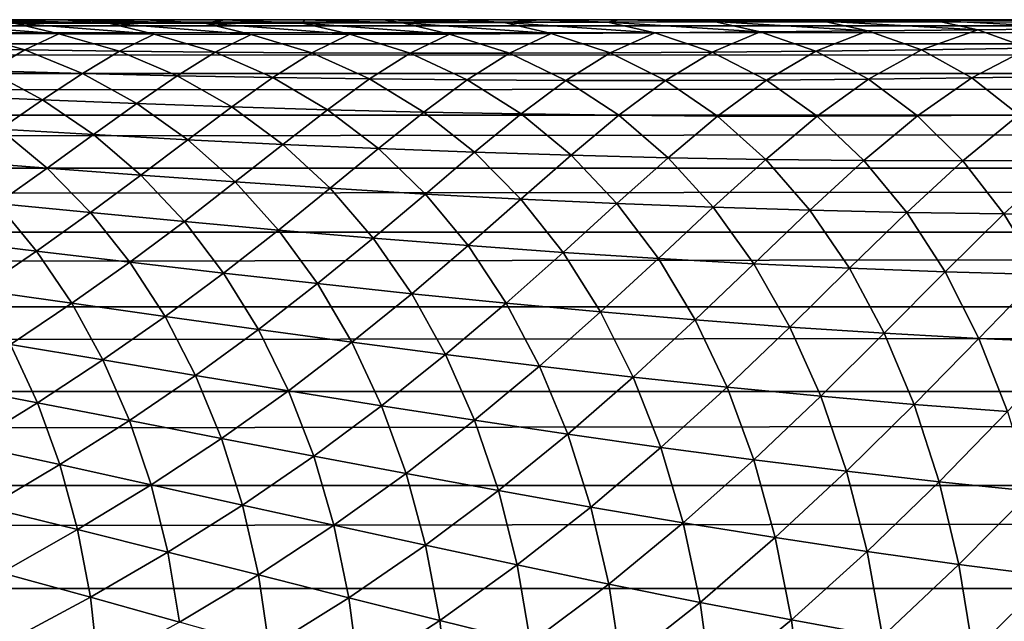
# Model space of a CAD drawing. Header units: metres. Extents: x -105 to 105, y -72 to 59.
# Tile 333 of 414: x 20.21 to 22.84, y 16.65 to 18.25. Entities that reach past the tile are written whole.
import ezdxf

# ---------------------------------------------------------------- set-up
doc = ezdxf.new("R2010")
doc.units = ezdxf.units.M
doc.layers.add('solid_509431_AD150_SW0001', color=7, linetype='CONTINUOUS')

msp = doc.modelspace()

# ---------------------------------------------------------------- linework, layer by layer
at = {"layer": 'solid_509431_AD150_SW0001'}
for points in [[(-75.364235, 18.25, 10.893912), (-90, 18.25, 12.05), (90, 18.25, 12.05)], [(-90, 18.233948, 12.438123), (90, 18.25, 12.05), (-90, 18.25, 12.05)], [(90, 18.233948, 12.438123), (90, 18.25, 12.05), (-90, 18.233948, 12.438123)], [(90, 18.233948, 12.438123), (-90, 18.233948, 12.438123), (-90, 18.185898, 12.823594)], [(90, 18.185898, 12.823594), (90, 18.233948, 12.438123), (-90, 18.185898, 12.823594)], [(-74.635765, 18.25, 10.893912), (-75.364235, 18.25, 10.893912), (90, 18.25, 12.05)], [(-73.908966, 18.25, 10.845259), (-74.635765, 18.25, 10.893912), (90, 18.25, 12.05)], [(-73.186996, 18.25, 10.748163), (-73.908966, 18.25, 10.845259), (90, 18.25, 12.05)], [(-72.473167, 18.25, 10.603071), (-73.186996, 18.25, 10.748163), (90, 18.25, 12.05)], [(-71.770584, 18.25, 10.410614), (-72.473167, 18.25, 10.603071), (90, 18.25, 12.05)], [(-71.082458, 18.25, 10.17167), (-71.770584, 18.25, 10.410614), (90, 18.25, 12.05)], [(-70.411804, 18.25, 9.887288), (-71.082458, 18.25, 10.17167), (90, 18.25, 12.05)], [(-69.761658, 18.25, 9.558754), (-70.411804, 18.25, 9.887288), (90, 18.25, 12.05)], [(-69.134903, 18.25, 9.187528), (-69.761658, 18.25, 9.558754), (90, 18.25, 12.05)], [(-68.53434, 18.25, 8.775261), (-69.134903, 18.25, 9.187528), (90, 18.25, 12.05)], [(-67.962662, 18.25, 8.323815), (-68.53434, 18.25, 8.775261), (90, 18.25, 12.05)], [(-67.422394, 18.25, 7.835172), (-67.962662, 18.25, 8.323815), (90, 18.25, 12.05)], [(-66.916, 18.25, 7.311563), (-67.422394, 18.25, 7.835172), (90, 18.25, 12.05)], [(-66.445679, 18.25, 6.755264), (-66.916, 18.25, 7.311563), (90, 18.25, 12.05)], [(-66.013596, 18.25, 6.168835), (-66.445679, 18.25, 6.755264), (90, 18.25, 12.05)], [(-65.621613, 18.25, 5.554809), (-66.013596, 18.25, 6.168835), (90, 18.25, 12.05)], [(-65.271553, 18.25, 4.916022), (-65.621613, 18.25, 5.554809), (90, 18.25, 12.05)], [(-64.964912, 18.25, 4.255229), (-65.271553, 18.25, 4.916022), (90, 18.25, 12.05)], [(-64.70311, 18.25, 3.575481), (-64.964912, 18.25, 4.255229), (90, 18.25, 12.05)], [(-64.487282, 18.25, 2.879718), (-64.70311, 18.25, 3.575481), (90, 18.25, 12.05)], [(-64.31842, 18.25, 2.171134), (-64.487282, 18.25, 2.879718), (90, 18.25, 12.05)], [(-64.197258, 18.25, 1.45282), (-64.31842, 18.25, 2.171134), (90, 18.25, 12.05)], [(-64.124344, 18.25, 0.728042), (-64.197258, 18.25, 1.45282), (90, 18.25, 12.05)], [(73.908966, 18.25, 10.845259), (-64.124344, 18.25, 0.728042), (90, 18.25, 12.05)], [(73.908966, 18.25, 10.845259), (-64.099998, 18.25), (-64.124344, 18.25, 0.728042)], [(73.186996, 18.25, 10.748163), (-57.793198, 18.25, -12.050066), (-64.099998, 18.25)], [(73.908966, 18.25, 10.845259), (73.186996, 18.25, 10.748163), (-64.099998, 18.25)], [(72.473167, 18.25, 10.603071), (-25.726921, 18.25, -12.050113), (-57.793198, 18.25, -12.050066)], [(73.186996, 18.25, 10.748163), (72.473167, 18.25, 10.603071), (-57.793198, 18.25, -12.050066)], [(72.473167, 18.25, 10.603071), (-25.365049, 18.25, -12.060971), (-25.726921, 18.25, -12.050113)], [(72.473167, 18.25, 10.603071), (-24.991703, 18.25, -12.094445), (-25.365049, 18.25, -12.060971)], [(72.473167, 18.25, 10.603071), (-24.801468, 18.25, -12.12), (-24.991703, 18.25, -12.094445)], [(72.473167, 18.25, 10.603071), (-24.609257, 18.25, -12.151661), (-24.801468, 18.25, -12.12)], [(72.473167, 18.25, 10.603071), (-24.415108, 18.25, -12.18946), (-24.609257, 18.25, -12.151661)], [(72.473167, 18.25, 10.603071), (-24.219128, 18.25, -12.233633), (-24.415108, 18.25, -12.18946)], [(72.473167, 18.25, 10.603071), (-24.100067, 18.25, -12.263351), (-24.219128, 18.25, -12.233633)], [(72.473167, 18.25, 10.603071), (-24.02137, 18.25, -12.284227), (-24.100067, 18.25, -12.263351)], [(72.473167, 18.25, 10.603071), (-23.822035, 18.25, -12.341436), (-24.02137, 18.25, -12.284227)], [(72.473167, 18.25, 10.603071), (-23.621172, 18.25, -12.40536), (-23.822035, 18.25, -12.341436)], [(72.473167, 18.25, 10.603071), (-23.41888, 18.25, -12.476157), (-23.621172, 18.25, -12.40536)], [(72.473167, 18.25, 10.603071), (-23.215279, 18.25, -12.553991), (-23.41888, 18.25, -12.476157)], [(72.473167, 18.25, 10.603071), (-23.01042, 18.25, -12.638964), (-23.215279, 18.25, -12.553991)], [(72.473167, 18.25, 10.603071), (-22.804512, 18.25, -12.731285), (-23.01042, 18.25, -12.638964)], [(72.473167, 18.25, 10.603071), (-22.597603, 18.25, -12.831001), (-22.804512, 18.25, -12.731285)], [(72.473167, 18.25, 10.603071), (-22.389881, 18.25, -12.938389), (-22.597603, 18.25, -12.831001)], [(72.473167, 18.25, 10.603071), (-22.181355, 18.25, -13.053498), (-22.389881, 18.25, -12.938389)], [(72.473167, 18.25, 10.603071), (-21.972017, 18.25, -13.176738), (-22.181355, 18.25, -13.053498)], [(72.473167, 18.25, 10.603071), (-21.761856, 18.25, -13.308221), (-21.972017, 18.25, -13.176738)], [(72.473167, 18.25, 10.603071), (-21.550831, 18.25, -13.448377), (-21.761856, 18.25, -13.308221)], [(72.473167, 18.25, 10.603071), (-21.338903, 18.25, -13.597456), (-21.550831, 18.25, -13.448377)], [(72.473167, 18.25, 10.603071), (-21.126057, 18.25, -13.755789), (-21.338903, 18.25, -13.597456)], [(72.473167, 18.25, 10.603071), (-20.912096, 18.25, -13.923974), (-21.126057, 18.25, -13.755789)], [(72.473167, 18.25, 10.603071), (-20.697023, 18.25, -14.102214), (-20.912096, 18.25, -13.923974)], [(72.473167, 18.25, 10.603071), (-20.480186, 18.25, -14.291783), (-20.697023, 18.25, -14.102214)], [(72.473167, 18.25, 10.603071), (-20.26153, 18.25, -14.492849), (-20.480186, 18.25, -14.291783)], [(-20.26153, 18.25, -14.492849), (72.473167, 18.25, 10.603071), (71.770584, 18.25, 10.410614)], [(71.770584, 18.25, 10.410614), (-20.039642, 18.25, -14.707791), (-20.26153, 18.25, -14.492849)], [(71.770584, 18.25, 10.410614), (-19.814226, 18.25, -14.937092), (-20.039642, 18.25, -14.707791)], [(71.770584, 18.25, 10.410614), (-19.582644, 18.25, -15.184918), (-19.814226, 18.25, -14.937092)], [(71.770584, 18.25, 10.410614), (-19.424721, 18.25, -15.360637), (-19.582644, 18.25, -15.184918)], [(71.770584, 18.25, 10.410614), (-19.262119, 18.25, -15.547915), (-19.424721, 18.25, -15.360637)], [(71.770584, 18.25, 10.410614), (-19.094269, 18.25, -15.747334), (-19.262119, 18.25, -15.547915)], [(71.770584, 18.25, 10.410614), (-18.922535, 18.25, -15.957415), (-19.094269, 18.25, -15.747334)], [(71.770584, 18.25, 10.410614), (-18.747385, 18.25, -16.178308), (-18.922535, 18.25, -15.957415)], [(71.770584, 18.25, 10.410614), (-18.566805, 18.25, -16.412891), (-18.747385, 18.25, -16.178308)], [(71.770584, 18.25, 10.410614), (-18.38862, 18.25, -16.649181), (-18.566805, 18.25, -16.412891)], [(71.770584, 18.25, 10.410614), (-18.218725, 18.25, -16.878807), (-18.38862, 18.25, -16.649181)], [(71.770584, 18.25, 10.410614), (-18.054319, 18.25, -17.105858), (-18.218725, 18.25, -16.878807)], [(71.770584, 18.25, 10.410614), (-17.89673, 18.25, -17.325331), (-18.054319, 18.25, -17.105858)], [(71.770584, 18.25, 10.410614), (-17.74736, 18.25, -17.534727), (-17.89673, 18.25, -17.325331)], [(71.770584, 18.25, 10.410614), (-17.604713, 18.25, -17.73621), (-17.74736, 18.25, -17.534727)], [(71.770584, 18.25, 10.410614), (-17.398317, 18.25, -18.026514), (-17.604713, 18.25, -17.73621)], [(71.770584, 18.25, 10.410614), (-17.331184, 18.25, -18.120758), (-17.398317, 18.25, -18.026514)], [(71.770584, 18.25, 10.410614), (-17.201433, 18.25, -18.302088), (-17.331184, 18.25, -18.120758)], [(71.770584, 18.25, 10.410614), (-17.014133, 18.25, -18.560238), (-17.201433, 18.25, -18.302088)], [(71.770584, 18.25, 10.410614), (-16.836412, 18.25, -18.800995), (-17.014133, 18.25, -18.560238)], [(71.770584, 18.25, 10.410614), (-16.668112, 18.25, -19.023737), (-16.836412, 18.25, -18.800995)], [(71.770584, 18.25, 10.410614), (-16.509266, 18.25, -19.228603), (-16.668112, 18.25, -19.023737)], [(71.770584, 18.25, 10.410614), (-16.138926, 18.25, -19.686356), (-16.509266, 18.25, -19.228603)], [(71.082458, 18.25, 10.17167), (-15.691018, 18.25, -20.206938), (-16.138926, 18.25, -19.686356)], [(71.770584, 18.25, 10.410614), (71.082458, 18.25, 10.17167), (-16.138926, 18.25, -19.686356)], [(71.082458, 18.25, 10.17167), (-15.141661, 18.25, -20.80084), (-15.691018, 18.25, -20.206938)], [(71.082458, 18.25, 10.17167), (-14.457777, 18.25, -21.480473), (-15.141661, 18.25, -20.80084)], [(71.082458, 18.25, 10.17167), (-13.629382, 18.25, -22.226177), (-14.457777, 18.25, -21.480473)], [(71.082458, 18.25, 10.17167), (-13.186466, 18.25, -22.593664), (-13.629382, 18.25, -22.226177)], [(71.082458, 18.25, 10.17167), (-12.732973, 18.25, -22.94945), (-13.186466, 18.25, -22.593664)], [(71.082458, 18.25, 10.17167), (-12.271147, 18.25, -23.291685), (-12.732973, 18.25, -22.94945)], [(71.082458, 18.25, 10.17167), (-11.799799, 18.25, -23.621372), (-12.271147, 18.25, -23.291685)], [(71.082458, 18.25, 10.17167), (-11.319536, 18.25, -23.938078), (-11.799799, 18.25, -23.621372)], [(71.082458, 18.25, 10.17167), (-10.830867, 18.25, -24.241451), (-11.319536, 18.25, -23.938078)], [(70.411804, 18.25, 9.887288), (-10.334073, 18.25, -24.531324), (-10.830867, 18.25, -24.241451)], [(71.082458, 18.25, 10.17167), (70.411804, 18.25, 9.887288), (-10.830867, 18.25, -24.241451)], [(70.411804, 18.25, 9.887288), (-9.829539, 18.25, -24.807482), (-10.334073, 18.25, -24.531324)], [(70.411804, 18.25, 9.887288), (-9.317582, 18.25, -25.06974), (-9.829539, 18.25, -24.807482)], [(70.411804, 18.25, 9.887288), (-8.79867, 18.25, -25.317862), (-9.317582, 18.25, -25.06974)], [(70.411804, 18.25, 9.887288), (-8.273184, 18.25, -25.551668), (-8.79867, 18.25, -25.317862)], [(70.411804, 18.25, 9.887288), (-7.741437, 18.25, -25.771017), (-8.273184, 18.25, -25.551668)], [(70.411804, 18.25, 9.887288), (-7.203896, 18.25, -25.975714), (-7.741437, 18.25, -25.771017)], [(70.411804, 18.25, 9.887288), (-6.660992, 18.25, -26.1656), (-7.203896, 18.25, -25.975714)], [(70.411804, 18.25, 9.887288), (-6.113047, 18.25, -26.340561), (-6.660992, 18.25, -26.1656)], [(22.636518, 18.25, -12.811645), (-5.560507, 18.25, -26.50045), (-6.113047, 18.25, -26.340561)], [(22.840899, 18.25, -12.714418), (22.636518, 18.25, -12.811645), (-6.113047, 18.25, -26.340561)], [(70.411804, 18.25, 9.887288), (22.840899, 18.25, -12.714418), (-6.113047, 18.25, -26.340561)], [(22.636518, 18.25, -12.811645), (-5.003848, 18.25, -26.645134), (-5.560507, 18.25, -26.50045)], [(22.431269, 18.25, -12.916363), (-4.443402, 18.25, -26.774527), (-5.003848, 18.25, -26.645134)], [(22.636518, 18.25, -12.811645), (22.431269, 18.25, -12.916363), (-5.003848, 18.25, -26.645134)], [(22.431269, 18.25, -12.916363), (-3.879594, 18.25, -26.888525), (-4.443402, 18.25, -26.774527)], [(22.225174, 18.25, -13.028613), (-3.312936, 18.25, -26.98703), (-3.879594, 18.25, -26.888525)], [(22.431269, 18.25, -12.916363), (22.225174, 18.25, -13.028613), (-3.879594, 18.25, -26.888525)], [(22.225174, 18.25, -13.028613), (-2.74377, 18.25, -27.069983), (-3.312936, 18.25, -26.98703)], [(22.225174, 18.25, -13.028613), (-2.172501, 18.25, -27.137321), (-2.74377, 18.25, -27.069983)], [(22.018383, 18.25, -13.148703), (-1.599666, 18.25, -27.188984), (-2.172501, 18.25, -27.137321)], [(22.225174, 18.25, -13.028613), (22.018383, 18.25, -13.148703), (-2.172501, 18.25, -27.137321)], [(22.018383, 18.25, -13.148703), (-1.02562, 18.25, -27.224939), (-1.599666, 18.25, -27.188984)], [(21.810871, 18.25, -13.276738), (-0.450748, 18.25, -27.245161), (-1.02562, 18.25, -27.224939)], [(22.018383, 18.25, -13.148703), (21.810871, 18.25, -13.276738), (-1.02562, 18.25, -27.224939)], [(21.810871, 18.25, -13.276738), (0.124399, 18.25, -27.24963), (-0.450748, 18.25, -27.245161)], [(21.602648, 18.25, -13.413086), (0.699453, 18.25, -27.238348), (0.124399, 18.25, -27.24963)], [(21.810871, 18.25, -13.276738), (21.602648, 18.25, -13.413086), (0.124399, 18.25, -27.24963)], [(21.602648, 18.25, -13.413086), (1.274044, 18.25, -27.211317), (0.699453, 18.25, -27.238348)], [(21.393608, 18.25, -13.55803), (1.847624, 18.25, -27.168562), (1.274044, 18.25, -27.211317)], [(21.602648, 18.25, -13.413086), (21.393608, 18.25, -13.55803), (1.274044, 18.25, -27.211317)], [(21.393608, 18.25, -13.55803), (2.419806, 18.25, -27.110117), (1.847624, 18.25, -27.168562)], [(2.419806, 18.25, -27.110117), (21.393608, 18.25, -13.55803), (21.183651, 18.25, -13.711941)], [(21.183651, 18.25, -13.711941), (2.990238, 18.25, -27.036016), (2.419806, 18.25, -27.110117)], [(21.183651, 18.25, -13.711941), (3.558381, 18.25, -26.946325), (2.990238, 18.25, -27.036016)], [(21.183651, 18.25, -13.711941), (4.123832, 18.25, -26.841114), (3.558381, 18.25, -26.946325)], [(20.972588, 18.25, -13.875384), (4.68625, 18.25, -26.720444), (4.123832, 18.25, -26.841114)], [(21.183651, 18.25, -13.711941), (20.972588, 18.25, -13.875384), (4.123832, 18.25, -26.841114)], [(20.972588, 18.25, -13.875384), (5.245123, 18.25, -26.584419), (4.68625, 18.25, -26.720444)], [(20.760357, 18.25, -14.048602), (5.800029, 18.25, -26.433151), (5.245123, 18.25, -26.584419)], [(20.972588, 18.25, -13.875384), (20.760357, 18.25, -14.048602), (5.245123, 18.25, -26.584419)], [(20.760357, 18.25, -14.048602), (6.350635, 18.25, -26.266727), (5.800029, 18.25, -26.433151)], [(20.546566, 18.25, -14.232601), (6.896469, 18.25, -26.085289), (6.350635, 18.25, -26.266727)], [(20.760357, 18.25, -14.048602), (20.546566, 18.25, -14.232601), (6.350635, 18.25, -26.266727)], [(20.546566, 18.25, -14.232601), (7.437086, 18.25, -25.888985), (6.896469, 18.25, -26.085289)], [(20.331217, 18.25, -14.427495), (7.972165, 18.25, -25.677933), (7.437086, 18.25, -25.888985)], [(20.546566, 18.25, -14.232601), (20.331217, 18.25, -14.427495), (7.437086, 18.25, -25.888985)], [(20.331217, 18.25, -14.427495), (8.501273, 18.25, -25.452299), (7.972165, 18.25, -25.677933)], [(20.331217, 18.25, -14.427495), (20.112974, 18.25, -14.635477), (8.501273, 18.25, -25.452299)], [(19.951677, 18.241001, -15.138761), (20.318172, 18.212488, -15.126445), (20.066952, 18.21413, -15.358723)], [(19.951677, 18.241001, -15.138761), (20.199511, 18.240568, -14.899404), (20.318172, 18.212488, -15.126445)], [(20.451317, 18.240421, -14.664312), (20.112974, 18.25, -14.635477), (20.331217, 18.25, -14.427495)], [(20.199511, 18.240568, -14.899404), (20.112974, 18.25, -14.635477), (20.451317, 18.240421, -14.664312)], [(20.199511, 18.240568, -14.899404), (20.572821, 18.211401, -14.899038), (20.318172, 18.212488, -15.126445)], [(20.199511, 18.240568, -14.899404), (20.451317, 18.240421, -14.664312), (20.572821, 18.211401, -14.899038)], [(20.707407, 18.240572, -14.43364), (20.331217, 18.25, -14.427495), (20.546566, 18.25, -14.232601)], [(20.451317, 18.240421, -14.664312), (20.331217, 18.25, -14.427495), (20.707407, 18.240572, -14.43364)], [(20.451317, 18.240421, -14.664312), (20.707407, 18.240572, -14.43364), (20.831137, 18.210905, -14.676629)], [(20.451317, 18.240421, -14.664312), (20.831137, 18.210905, -14.676629), (20.572821, 18.211401, -14.899038)], [(20.707407, 18.240572, -14.43364), (20.546566, 18.25, -14.232601), (20.760357, 18.25, -14.048602)], [(20.707407, 18.240572, -14.43364), (20.760357, 18.25, -14.048602), (20.968105, 18.241013, -14.207563)], [(20.707407, 18.240572, -14.43364), (20.968105, 18.241013, -14.207563), (21.093369, 18.211023, -14.459338)], [(20.707407, 18.240572, -14.43364), (21.093369, 18.211023, -14.459338), (20.831137, 18.210905, -14.676629)], [(20.968105, 18.241013, -14.207563), (20.760357, 18.25, -14.048602), (20.972588, 18.25, -13.875384)], [(20.968105, 18.241013, -14.207563), (20.972588, 18.25, -13.875384), (21.233755, 18.241732, -13.986278)], [(20.968105, 18.241013, -14.207563), (21.233755, 18.241732, -13.986278), (21.359777, 18.211758, -14.247318)], [(20.968105, 18.241013, -14.207563), (21.359777, 18.211758, -14.247318), (21.093369, 18.211023, -14.459338)], [(21.233755, 18.241732, -13.986278), (20.972588, 18.25, -13.875384), (21.183651, 18.25, -13.711941)], [(21.504753, 18.242682, -13.770069), (21.183651, 18.25, -13.711941), (21.393608, 18.25, -13.55803)], [(21.233755, 18.241732, -13.986278), (21.183651, 18.25, -13.711941), (21.504753, 18.242682, -13.770069)], [(21.233755, 18.241732, -13.986278), (21.504753, 18.242682, -13.770069), (21.630669, 18.213091, -14.040778)], [(21.233755, 18.241732, -13.986278), (21.630669, 18.213091, -14.040778), (21.359777, 18.211758, -14.247318)], [(21.504753, 18.242682, -13.770069), (21.393608, 18.25, -13.55803), (21.602648, 18.25, -13.413086)], [(21.504753, 18.242682, -13.770069), (21.602648, 18.25, -13.413086), (21.781557, 18.243814, -13.559286)], [(21.504753, 18.242682, -13.770069), (21.781557, 18.243814, -13.559286), (21.906401, 18.214985, -13.840005)], [(21.504753, 18.242682, -13.770069), (21.906401, 18.214985, -13.840005), (21.630669, 18.213091, -14.040778)], [(21.781557, 18.243814, -13.559286), (21.602648, 18.25, -13.413086), (21.810871, 18.25, -13.276738)], [(21.781557, 18.243814, -13.559286), (21.810871, 18.25, -13.276738), (22.064711, 18.245054, -13.354514)], [(21.781557, 18.243814, -13.559286), (22.064711, 18.245054, -13.354514), (22.187416, 18.217369, -13.645474)], [(21.781557, 18.243814, -13.559286), (22.187416, 18.217369, -13.645474), (21.906401, 18.214985, -13.840005)], [(22.064711, 18.245054, -13.354514), (21.810871, 18.25, -13.276738), (22.018383, 18.25, -13.148703)], [(22.064711, 18.245054, -13.354514), (22.018383, 18.25, -13.148703), (22.225174, 18.25, -13.028613)], [(22.064711, 18.245054, -13.354514), (22.225174, 18.25, -13.028613), (22.354813, 18.246317, -13.156466)], [(22.064711, 18.245054, -13.354514), (22.354813, 18.246317, -13.156466), (22.474218, 18.22015, -13.457797)], [(22.064711, 18.245054, -13.354514), (22.474218, 18.22015, -13.457797), (22.187416, 18.217369, -13.645474)], [(22.354813, 18.246317, -13.156466), (22.225174, 18.25, -13.028613), (22.431269, 18.25, -12.916363)], [(22.354813, 18.246317, -13.156466), (22.431269, 18.25, -12.916363), (22.652441, 18.247511, -12.966066)], [(22.354813, 18.246317, -13.156466), (22.652441, 18.247511, -12.966066), (22.767292, 18.223211, -13.277788)], [(22.354813, 18.246317, -13.156466), (22.767292, 18.223211, -13.277788), (22.474218, 18.22015, -13.457797)], [(22.652441, 18.247511, -12.966066), (22.431269, 18.25, -12.916363), (22.636518, 18.25, -12.811645)], [(22.652441, 18.247511, -12.966066), (22.636518, 18.25, -12.811645), (22.840899, 18.25, -12.714418)], [(22.652441, 18.247511, -12.966066), (22.840899, 18.25, -12.714418), (22.958181, 18.248545, -12.78448)], [(22.652441, 18.247511, -12.966066), (22.958181, 18.248545, -12.78448), (23.06712, 18.226437, -13.106465)], [(22.652441, 18.247511, -12.966066), (23.06712, 18.226437, -13.106465), (22.767292, 18.223211, -13.277788)], [(20.227646, 18.169184, -15.530018), (19.978262, 18.173321, -15.756922), (20.066952, 18.21413, -15.358723)], [(20.227646, 18.169184, -15.530018), (20.066952, 18.21413, -15.358723), (20.318172, 18.212488, -15.126445)], [(20.47978, 18.165751, -15.308434), (20.227646, 18.169184, -15.530018), (20.318172, 18.212488, -15.126445)], [(20.47978, 18.165751, -15.308434), (20.318172, 18.212488, -15.126445), (20.572821, 18.211401, -14.899038)], [(20.734795, 18.163111, -15.092236), (20.47978, 18.165751, -15.308434), (20.572821, 18.211401, -14.899038)], [(20.734795, 18.163111, -15.092236), (20.572821, 18.211401, -14.899038), (20.831137, 18.210905, -14.676629)], [(20.992855, 18.161325, -14.881504), (20.734795, 18.163111, -15.092236), (20.831137, 18.210905, -14.676629)], [(20.992855, 18.161325, -14.881504), (20.831137, 18.210905, -14.676629), (21.093369, 18.211023, -14.459338)], [(21.254135, 18.160442, -14.676311), (20.992855, 18.161325, -14.881504), (21.093369, 18.211023, -14.459338)], [(21.254135, 18.160442, -14.676311), (21.093369, 18.211023, -14.459338), (21.359777, 18.211758, -14.247318)], [(21.51881, 18.16049, -14.476762), (21.254135, 18.160442, -14.676311), (21.359777, 18.211758, -14.247318)], [(21.51881, 18.16049, -14.476762), (21.359777, 18.211758, -14.247318), (21.630669, 18.213091, -14.040778)], [(21.787098, 18.161472, -14.283006), (21.51881, 18.16049, -14.476762), (21.630669, 18.213091, -14.040778)], [(21.787098, 18.161472, -14.283006), (21.630669, 18.213091, -14.040778), (21.906401, 18.214985, -13.840005)], [(22.059256, 18.163368, -14.095264), (21.787098, 18.161472, -14.283006), (21.906401, 18.214985, -13.840005)], [(22.059256, 18.163368, -14.095264), (21.906401, 18.214985, -13.840005), (22.187416, 18.217369, -13.645474)], [(22.335623, 18.166113, -13.913922), (22.059256, 18.163368, -14.095264), (22.187416, 18.217369, -13.645474)], [(22.335623, 18.166113, -13.913922), (22.187416, 18.217369, -13.645474), (22.474218, 18.22015, -13.457797)], [(22.616606, 18.169613, -13.739487), (22.335623, 18.166113, -13.913922), (22.474218, 18.22015, -13.457797)], [(22.616606, 18.169613, -13.739487), (22.474218, 18.22015, -13.457797), (22.767292, 18.223211, -13.277788)], [(22.902575, 18.173742, -13.572651), (22.616606, 18.169613, -13.739487), (22.767292, 18.223211, -13.277788)], [(22.902575, 18.173742, -13.572651), (22.767292, 18.223211, -13.277788), (23.06712, 18.226437, -13.106465)], [(90, 18.185898, 12.823594), (-90, 18.185898, 12.823594), (-90, 18.106182, 13.203782)], [(90, 18.106182, 13.203782), (90, 18.185898, 12.823594), (-90, 18.106182, 13.203782)], [(20.130684, 18.113316, -15.919278), (19.978262, 18.173321, -15.756922), (20.227646, 18.169184, -15.530018)], [(20.381117, 18.106573, -15.702388), (20.130684, 18.113316, -15.919278), (20.227646, 18.169184, -15.530018)], [(20.381117, 18.106573, -15.702388), (20.227646, 18.169184, -15.530018), (20.47978, 18.165751, -15.308434)], [(20.633852, 18.100716, -15.491338), (20.381117, 18.106573, -15.702388), (20.47978, 18.165751, -15.308434)], [(20.633852, 18.100716, -15.491338), (20.47978, 18.165751, -15.308434), (20.734795, 18.163111, -15.092236)], [(20.888958, 18.095861, -15.286154), (20.633852, 18.100716, -15.491338), (20.734795, 18.163111, -15.092236)], [(20.888958, 18.095861, -15.286154), (20.734795, 18.163111, -15.092236), (20.992855, 18.161325, -14.881504)], [(21.146528, 18.0921, -15.086874), (20.888958, 18.095861, -15.286154), (20.992855, 18.161325, -14.881504)], [(21.146528, 18.0921, -15.086874), (20.992855, 18.161325, -14.881504), (21.254135, 18.160442, -14.676311)], [(21.406672, 18.089504, -14.893525), (21.146528, 18.0921, -15.086874), (21.254135, 18.160442, -14.676311)], [(21.406672, 18.089504, -14.893525), (21.254135, 18.160442, -14.676311), (21.51881, 18.16049, -14.476762)], [(21.669485, 18.088133, -14.706164), (21.406672, 18.089504, -14.893525), (21.51881, 18.16049, -14.476762)], [(21.669485, 18.088133, -14.706164), (21.51881, 18.16049, -14.476762), (21.787098, 18.161472, -14.283006)], [(21.935104, 18.088011, -14.524886), (21.669485, 18.088133, -14.706164), (21.787098, 18.161472, -14.283006)], [(21.935104, 18.088011, -14.524886), (21.787098, 18.161472, -14.283006), (22.059256, 18.163368, -14.095264)], [(22.203695, 18.08914, -14.349848), (21.935104, 18.088011, -14.524886), (22.059256, 18.163368, -14.095264)], [(22.203695, 18.08914, -14.349848), (22.059256, 18.163368, -14.095264), (22.335623, 18.166113, -13.913922)], [(22.475506, 18.091467, -14.181352), (22.203695, 18.08914, -14.349848), (22.335623, 18.166113, -13.913922)], [(22.475506, 18.091467, -14.181352), (22.335623, 18.166113, -13.913922), (22.616606, 18.169613, -13.739487)], [(22.750845, 18.0949, -14.019801), (22.475506, 18.091467, -14.181352), (22.616606, 18.169613, -13.739487)], [(22.750845, 18.0949, -14.019801), (22.616606, 18.169613, -13.739487), (22.902575, 18.173742, -13.572651)], [(23.029978, 18.099316, -13.865774), (22.750845, 18.0949, -14.019801), (22.902575, 18.173742, -13.572651)], [(90, 18.106182, 13.203782), (-90, 18.106182, 13.203782), (-90, 17.99534, 13.576088)], [(90, 17.99534, 13.576088), (90, 18.106182, 13.203782), (-90, 17.99534, 13.576088)], [(20.275253, 18.036633, -16.081797), (20.026016, 18.047421, -16.295198), (20.130684, 18.113316, -15.919278)], [(20.275253, 18.036633, -16.081797), (20.130684, 18.113316, -15.919278), (20.381117, 18.106573, -15.702388)], [(20.526386, 18.026701, -15.87473), (20.275253, 18.036633, -16.081797), (20.381117, 18.106573, -15.702388)], [(20.526386, 18.026701, -15.87473), (20.381117, 18.106573, -15.702388), (20.633852, 18.100716, -15.491338)], [(20.779406, 18.017801, -15.673986), (20.526386, 18.026701, -15.87473), (20.633852, 18.100716, -15.491338)], [(20.779406, 18.017801, -15.673986), (20.633852, 18.100716, -15.491338), (20.888958, 18.095861, -15.286154)], [(21.034325, 18.010084, -15.479553), (20.779406, 18.017801, -15.673986), (20.888958, 18.095861, -15.286154)], [(21.034325, 18.010084, -15.479553), (20.888958, 18.095861, -15.286154), (21.146528, 18.0921, -15.086874)], [(21.291176, 18.003672, -15.291428), (21.034325, 18.010084, -15.479553), (21.146528, 18.0921, -15.086874)], [(21.291176, 18.003672, -15.291428), (21.146528, 18.0921, -15.086874), (21.406672, 18.089504, -14.893525)], [(21.550005, 17.998665, -15.109592), (21.291176, 18.003672, -15.291428), (21.406672, 18.089504, -14.893525)], [(21.550005, 17.998665, -15.109592), (21.406672, 18.089504, -14.893525), (21.669485, 18.088133, -14.706164)], [(21.810841, 17.995148, -14.93406), (21.550005, 17.998665, -15.109592), (21.669485, 18.088133, -14.706164)], [(21.810841, 17.995148, -14.93406), (21.669485, 18.088133, -14.706164), (21.935104, 18.088011, -14.524886)], [(22.073744, 17.993176, -14.764874), (21.810841, 17.995148, -14.93406), (21.935104, 18.088011, -14.524886)], [(22.073744, 17.993176, -14.764874), (21.935104, 18.088011, -14.524886), (22.203695, 18.08914, -14.349848)], [(22.338799, 17.992775, -14.602131), (22.073744, 17.993176, -14.764874), (22.203695, 18.08914, -14.349848)], [(22.338799, 17.992775, -14.602131), (22.203695, 18.08914, -14.349848), (22.475506, 18.091467, -14.181352)], [(22.606171, 17.993906, -14.446052), (22.338799, 17.992775, -14.602131), (22.475506, 18.091467, -14.181352)], [(22.606171, 17.993906, -14.446052), (22.475506, 18.091467, -14.181352), (22.750845, 18.0949, -14.019801)], [(22.876078, 17.996492, -14.296948), (22.606171, 17.993906, -14.446052), (22.750845, 18.0949, -14.019801)], [(22.876078, 17.996492, -14.296948), (22.750845, 18.0949, -14.019801), (23.029978, 18.099316, -13.865774)], [(20.161135, 17.958391, -16.447744), (20.026016, 18.047421, -16.295198), (20.275253, 18.036633, -16.081797)], [(20.411045, 17.943766, -16.243441), (20.161135, 17.958391, -16.447744), (20.275253, 18.036633, -16.081797)], [(20.411045, 17.943766, -16.243441), (20.275253, 18.036633, -16.081797), (20.526386, 18.026701, -15.87473)], [(20.662523, 17.930075, -16.045946), (20.411045, 17.943766, -16.243441), (20.526386, 18.026701, -15.87473)], [(20.662523, 17.930075, -16.045946), (20.526386, 18.026701, -15.87473), (20.779406, 18.017801, -15.673986)], [(20.91551, 17.917534, -15.855215), (20.662523, 17.930075, -16.045946), (20.779406, 18.017801, -15.673986)], [(20.91551, 17.917534, -15.855215), (20.779406, 18.017801, -15.673986), (21.034325, 18.010084, -15.479553)], [(21.169966, 17.906328, -15.6712), (20.91551, 17.917534, -15.855215), (21.034325, 18.010084, -15.479553)], [(21.169966, 17.906328, -15.6712), (21.034325, 18.010084, -15.479553), (21.291176, 18.003672, -15.291428)], [(21.425873, 17.896605, -15.493858), (21.169966, 17.906328, -15.6712), (21.291176, 18.003672, -15.291428)], [(21.425873, 17.896605, -15.493858), (21.291176, 18.003672, -15.291428), (21.550005, 17.998665, -15.109592)], [(21.683218, 17.8885, -15.323133), (21.425873, 17.896605, -15.493858), (21.550005, 17.998665, -15.109592)], [(21.683218, 17.8885, -15.323133), (21.550005, 17.998665, -15.109592), (21.810841, 17.995148, -14.93406)], [(90, 17.99534, 13.576088), (-90, 17.99534, 13.576088), (-90, 17.854136, 13.937968)], [(90, 17.854136, 13.937968), (90, 17.99534, 13.576088), (-90, 17.854136, 13.937968)], [(21.941973, 17.88213, -15.158994), (21.683218, 17.8885, -15.323133), (21.810841, 17.995148, -14.93406)], [(21.941973, 17.88213, -15.158994), (21.810841, 17.995148, -14.93406), (22.073744, 17.993176, -14.764874)], [(22.202131, 17.877575, -15.001436), (21.941973, 17.88213, -15.158994), (22.073744, 17.993176, -14.764874)], [(22.202131, 17.877575, -15.001436), (22.073744, 17.993176, -14.764874), (22.338799, 17.992775, -14.602131)], [(22.463705, 17.874887, -14.8505), (22.202131, 17.877575, -15.001436), (22.338799, 17.992775, -14.602131)], [(22.463705, 17.874887, -14.8505), (22.338799, 17.992775, -14.602131), (22.606171, 17.993906, -14.446052)], [(22.726782, 17.874056, -14.706333), (22.463705, 17.874887, -14.8505), (22.606171, 17.993906, -14.446052)], [(22.726782, 17.874056, -14.706333), (22.606171, 17.993906, -14.446052), (22.876078, 17.996492, -14.296948)], [(22.991503, 17.875015, -14.569158), (22.726782, 17.874056, -14.706333), (22.876078, 17.996492, -14.296948)], [(20.286999, 17.854279, -16.59865), (20.03817, 17.873985, -16.801401), (20.161135, 17.958391, -16.447744)], [(20.286999, 17.854279, -16.59865), (20.161135, 17.958391, -16.447744), (20.411045, 17.943766, -16.243441)], [(20.537195, 17.835304, -16.403173), (20.286999, 17.854279, -16.59865), (20.411045, 17.943766, -16.243441)], [(20.537195, 17.835304, -16.403173), (20.411045, 17.943766, -16.243441), (20.662523, 17.930075, -16.045946)], [(20.788662, 17.817314, -16.214939), (20.537195, 17.835304, -16.403173), (20.662523, 17.930075, -16.045946)], [(20.788662, 17.817314, -16.214939), (20.662523, 17.930075, -16.045946), (20.91551, 17.917534, -15.855215)], [(21.041298, 17.800558, -16.033865), (20.788662, 17.817314, -16.214939), (20.91551, 17.917534, -15.855215)], [(21.041298, 17.800558, -16.033865), (20.91551, 17.917534, -15.855215), (21.169966, 17.906328, -15.6712)], [(21.295017, 17.785254, -15.859869), (21.041298, 17.800558, -16.033865), (21.169966, 17.906328, -15.6712)], [(21.295017, 17.785254, -15.859869), (21.169966, 17.906328, -15.6712), (21.425873, 17.896605, -15.493858)], [(21.549759, 17.771584, -15.692872), (21.295017, 17.785254, -15.859869), (21.425873, 17.896605, -15.493858)], [(21.549759, 17.771584, -15.692872), (21.425873, 17.896605, -15.493858), (21.683218, 17.8885, -15.323133)], [(20.153847, 17.76026, -16.941612), (20.03817, 17.873985, -16.801401), (20.286999, 17.854279, -16.59865)], [(21.805462, 17.759718, -15.532783), (21.549759, 17.771584, -15.692872), (21.683218, 17.8885, -15.323133)], [(21.805462, 17.759718, -15.532783), (21.683218, 17.8885, -15.323133), (21.941973, 17.88213, -15.158994)], [(22.062046, 17.749798, -15.379529), (21.805462, 17.759718, -15.532783), (21.941973, 17.88213, -15.158994)], [(22.062046, 17.749798, -15.379529), (21.941973, 17.88213, -15.158994), (22.202131, 17.877575, -15.001436)], [(22.319445, 17.741943, -15.233062), (22.062046, 17.749798, -15.379529), (22.202131, 17.877575, -15.001436)], [(22.319445, 17.741943, -15.233062), (22.202131, 17.877575, -15.001436), (22.463705, 17.874887, -14.8505)], [(22.577612, 17.736233, -15.093369), (22.319445, 17.741943, -15.233062), (22.463705, 17.874887, -14.8505)], [(22.577612, 17.736233, -15.093369), (22.463705, 17.874887, -14.8505), (22.726782, 17.874056, -14.706333)], [(22.836569, 17.732681, -14.960532), (22.577612, 17.736233, -15.093369), (22.726782, 17.874056, -14.706333)], [(22.836569, 17.732681, -14.960532), (22.726782, 17.874056, -14.706333), (22.991503, 17.875015, -14.569158)], [(23.096384, 17.731245, -14.834691), (22.836569, 17.732681, -14.960532), (22.991503, 17.875015, -14.569158)], [(90, 17.854136, 13.937968), (-90, 17.854136, 13.937968), (-90, 17.683527, 14.286953)], [(90, 17.683527, 14.286953), (90, 17.854136, 13.937968), (-90, 17.683527, 14.286953)], [(20.402802, 17.735746, -16.74695), (20.153847, 17.76026, -16.941612), (20.286999, 17.854279, -16.59865)], [(20.402802, 17.735746, -16.74695), (20.286999, 17.854279, -16.59865), (20.537195, 17.835304, -16.403173)], [(20.652895, 17.711943, -16.55998), (20.402802, 17.735746, -16.74695), (20.537195, 17.835304, -16.403173)], [(20.652895, 17.711943, -16.55998), (20.537195, 17.835304, -16.403173), (20.788662, 17.817314, -16.214939)], [(20.903994, 17.689138, -16.38063), (20.652895, 17.711943, -16.55998), (20.788662, 17.817314, -16.214939)], [(20.903994, 17.689138, -16.38063), (20.788662, 17.817314, -16.214939), (21.041298, 17.800558, -16.033865)], [(21.155962, 17.667618, -16.208794), (20.903994, 17.689138, -16.38063), (21.041298, 17.800558, -16.033865)], [(21.155962, 17.667618, -16.208794), (21.041298, 17.800558, -16.033865), (21.295017, 17.785254, -15.859869)], [(21.408678, 17.647636, -16.044355), (21.155962, 17.667618, -16.208794), (21.295017, 17.785254, -15.859869)], [(21.408678, 17.647636, -16.044355), (21.295017, 17.785254, -15.859869), (21.549759, 17.771584, -15.692872)], [(21.662043, 17.629408, -15.887199), (21.408678, 17.647636, -16.044355), (21.549759, 17.771584, -15.692872)], [(21.662043, 17.629408, -15.887199), (21.549759, 17.771584, -15.692872), (21.805462, 17.759718, -15.532783)], [(20.259142, 17.633286, -17.078594), (20.01158, 17.6633, -17.27364), (20.153847, 17.76026, -16.941612)], [(20.259142, 17.633286, -17.078594), (20.153847, 17.76026, -16.941612), (20.402802, 17.735746, -16.74695)], [(20.507805, 17.603552, -16.891699), (20.259142, 17.633286, -17.078594), (20.402802, 17.735746, -16.74695)], [(20.507805, 17.603552, -16.891699), (20.402802, 17.735746, -16.74695), (20.652895, 17.711943, -16.55998)], [(21.915955, 17.613136, -15.737202), (21.662043, 17.629408, -15.887199), (21.805462, 17.759718, -15.532783)], [(21.915955, 17.613136, -15.737202), (21.805462, 17.759718, -15.532783), (22.062046, 17.749798, -15.379529)], [(22.17029, 17.599001, -15.594255), (21.915955, 17.613136, -15.737202), (22.062046, 17.749798, -15.379529)], [(22.17029, 17.599001, -15.594255), (22.062046, 17.749798, -15.379529), (22.319445, 17.741943, -15.233062)], [(22.424936, 17.587149, -15.458271), (22.17029, 17.599001, -15.594255), (22.319445, 17.741943, -15.233062)], [(22.424936, 17.587149, -15.458271), (22.319445, 17.741943, -15.233062), (22.577612, 17.736233, -15.093369)], [(22.679794, 17.577698, -15.329188), (22.424936, 17.587149, -15.458271), (22.577612, 17.736233, -15.093369)], [(22.679794, 17.577698, -15.329188), (22.577612, 17.736233, -15.093369), (22.836569, 17.732681, -14.960532)], [(20.757406, 17.574469, -16.712856), (20.507805, 17.603552, -16.891699), (20.652895, 17.711943, -16.55998)], [(20.757406, 17.574469, -16.712856), (20.652895, 17.711943, -16.55998), (20.903994, 17.689138, -16.38063)], [(22.934832, 17.570686, -15.207026), (22.679794, 17.577698, -15.329188), (22.836569, 17.732681, -14.960532)], [(22.934832, 17.570686, -15.207026), (22.836569, 17.732681, -14.960532), (23.096384, 17.731245, -14.834691)], [(90, 17.683527, 14.286953), (-90, 17.683527, 14.286953), (-90, 17.484682, 14.620656)], [(90, 17.484682, 14.620656), (90, 17.683527, 14.286953), (-90, 17.484682, 14.620656)], [(21.007784, 17.546366, -16.541964), (20.757406, 17.574469, -16.712856), (20.903994, 17.689138, -16.38063)], [(21.007784, 17.546366, -16.541964), (20.903994, 17.689138, -16.38063), (21.155962, 17.667618, -16.208794)], [(20.106379, 17.529362, -17.399466), (20.01158, 17.6633, -17.27364), (20.259142, 17.633286, -17.078594)], [(21.258772, 17.519564, -16.378887), (21.007784, 17.546366, -16.541964), (21.155962, 17.667618, -16.208794)], [(21.258772, 17.519564, -16.378887), (21.155962, 17.667618, -16.208794), (21.408678, 17.647636, -16.044355)], [(20.353382, 17.493876, -17.211475), (20.106379, 17.529362, -17.399466), (20.259142, 17.633286, -17.078594)], [(20.353382, 17.493876, -17.211475), (20.259142, 17.633286, -17.078594), (20.507805, 17.603552, -16.891699)], [(21.510223, 17.494352, -16.22348), (21.258772, 17.519564, -16.378887), (21.408678, 17.647636, -16.044355)], [(21.510223, 17.494352, -16.22348), (21.408678, 17.647636, -16.044355), (21.662043, 17.629408, -15.887199)], [(21.762007, 17.470985, -16.075598), (21.510223, 17.494352, -16.22348), (21.662043, 17.629408, -15.887199)], [(21.762007, 17.470985, -16.075598), (21.662043, 17.629408, -15.887199), (21.915955, 17.613136, -15.737202)], [(22.013988, 17.449696, -15.935085), (21.762007, 17.470985, -16.075598), (21.915955, 17.613136, -15.737202)], [(22.013988, 17.449696, -15.935085), (21.915955, 17.613136, -15.737202), (22.17029, 17.599001, -15.594255)], [(20.601337, 17.458538, -17.031971), (20.353382, 17.493876, -17.211475), (20.507805, 17.603552, -16.891699)], [(20.601337, 17.458538, -17.031971), (20.507805, 17.603552, -16.891699), (20.757406, 17.574469, -16.712856)], [(22.266014, 17.4307, -15.801803), (22.013988, 17.449696, -15.935085), (22.17029, 17.599001, -15.594255)], [(22.266014, 17.4307, -15.801803), (22.17029, 17.599001, -15.594255), (22.424936, 17.587149, -15.458271)], [(22.517931, 17.414181, -15.675625), (22.266014, 17.4307, -15.801803), (22.424936, 17.587149, -15.458271)], [(22.517931, 17.414181, -15.675625), (22.424936, 17.587149, -15.458271), (22.679794, 17.577698, -15.329188)], [(22.769602, 17.400291, -15.55645), (22.517931, 17.414181, -15.675625), (22.679794, 17.577698, -15.329188)], [(22.769602, 17.400291, -15.55645), (22.679794, 17.577698, -15.329188), (22.934832, 17.570686, -15.207026)], [(20.850061, 17.423759, -16.860825), (20.601337, 17.458538, -17.031971), (20.757406, 17.574469, -16.712856)], [(20.850061, 17.423759, -16.860825), (20.757406, 17.574469, -16.712856), (21.007784, 17.546366, -16.541964)], [(23.020941, 17.389105, -15.444241), (22.769602, 17.400291, -15.55645), (22.934832, 17.570686, -15.207026)], [(20.189957, 17.38419, -17.520704), (20.106379, 17.529362, -17.399466), (20.353382, 17.493876, -17.211475)], [(21.099367, 17.389908, -16.697908), (20.850061, 17.423759, -16.860825), (21.007784, 17.546366, -16.541964)], [(21.099367, 17.389908, -16.697908), (21.007784, 17.546366, -16.541964), (21.258772, 17.519564, -16.378887)], [(21.349072, 17.357342, -16.543056), (21.099367, 17.389908, -16.697908), (21.258772, 17.519564, -16.378887)], [(21.349072, 17.357342, -16.543056), (21.258772, 17.519564, -16.378887), (21.510223, 17.494352, -16.22348)], [(90, 17.484682, 14.620656), (-90, 17.484682, 14.620656), (-90, 17.258961, 14.9368)], [(90, 17.258961, 14.9368), (90, 17.484682, 14.620656), (-90, 17.258961, 14.9368)], [(20.435966, 17.34292, -17.339407), (20.189957, 17.38419, -17.520704), (20.353382, 17.493876, -17.211475)], [(20.435966, 17.34292, -17.339407), (20.353382, 17.493876, -17.211475), (20.601337, 17.458538, -17.031971)], [(21.599005, 17.326385, -16.396099), (21.349072, 17.357342, -16.543056), (21.510223, 17.494352, -16.22348)], [(21.599005, 17.326385, -16.396099), (21.510223, 17.494352, -16.22348), (21.762007, 17.470985, -16.075598)], [(20.682804, 17.301634, -17.16687), (20.435966, 17.34292, -17.339407), (20.601337, 17.458538, -17.031971)], [(20.682804, 17.301634, -17.16687), (20.601337, 17.458538, -17.031971), (20.850061, 17.423759, -16.860825)], [(21.849014, 17.297327, -16.256865), (21.599005, 17.326385, -16.396099), (21.762007, 17.470985, -16.075598)], [(21.849014, 17.297327, -16.256865), (21.762007, 17.470985, -16.075598), (22.013988, 17.449696, -15.935085)], [(22.098942, 17.270439, -16.125168), (21.849014, 17.297327, -16.256865), (22.013988, 17.449696, -15.935085)], [(22.098942, 17.270439, -16.125168), (22.013988, 17.449696, -15.935085), (22.266014, 17.4307, -15.801803)], [(20.930267, 17.26078, -17.002941), (20.682804, 17.301634, -17.16687), (20.850061, 17.423759, -16.860825)], [(20.930267, 17.26078, -17.002941), (20.850061, 17.423759, -16.860825), (21.099367, 17.389908, -16.697908)], [(22.348608, 17.24597, -16.000845), (22.098942, 17.270439, -16.125168), (22.266014, 17.4307, -15.801803)], [(22.348608, 17.24597, -16.000845), (22.266014, 17.4307, -15.801803), (22.517931, 17.414181, -15.675625)], [(22.597837, 17.224144, -15.883735), (22.348608, 17.24597, -16.000845), (22.517931, 17.414181, -15.675625)], [(22.597837, 17.224144, -15.883735), (22.517931, 17.414181, -15.675625), (22.769602, 17.400291, -15.55645)], [(22.846457, 17.205149, -15.773703), (22.597837, 17.224144, -15.883735), (22.769602, 17.400291, -15.55645)], [(22.846457, 17.205149, -15.773703), (22.769602, 17.400291, -15.55645), (23.020941, 17.389105, -15.444241)], [(20.26178, 17.228714, -17.63658), (20.018139, 17.275328, -17.8207), (20.189957, 17.38419, -17.520704)], [(20.26178, 17.228714, -17.63658), (20.189957, 17.38419, -17.520704), (20.435966, 17.34292, -17.339407)], [(21.17816, 17.220766, -16.847464), (20.930267, 17.26078, -17.002941), (21.099367, 17.389908, -16.697908)], [(21.17816, 17.220766, -16.847464), (21.099367, 17.389908, -16.697908), (21.349072, 17.357342, -16.543056)], [(20.506367, 17.181385, -17.461569), (20.26178, 17.228714, -17.63658), (20.435966, 17.34292, -17.339407)], [(20.506367, 17.181385, -17.461569), (20.435966, 17.34292, -17.339407), (20.682804, 17.301634, -17.16687)], [(21.426283, 17.181986, -16.700253), (21.17816, 17.220766, -16.847464), (21.349072, 17.357342, -16.543056)], [(21.426283, 17.181986, -16.700253), (21.349072, 17.357342, -16.543056), (21.599005, 17.326385, -16.396099)], [(21.674454, 17.144804, -16.56111), (21.426283, 17.181986, -16.700253), (21.599005, 17.326385, -16.396099)], [(21.674454, 17.144804, -16.56111), (21.599005, 17.326385, -16.396099), (21.849014, 17.297327, -16.256865)], [(20.75168, 17.133839, -17.295536), (20.506367, 17.181385, -17.461569), (20.682804, 17.301634, -17.16687)], [(20.75168, 17.133839, -17.295536), (20.682804, 17.301634, -17.16687), (20.930267, 17.26078, -17.002941)], [(21.922506, 17.109543, -16.42984), (21.674454, 17.144804, -16.56111), (21.849014, 17.297327, -16.256865)], [(21.922506, 17.109543, -16.42984), (21.849014, 17.297327, -16.256865), (22.098942, 17.270439, -16.125168)], [(20.079519, 17.116568, -17.92481), (20.018139, 17.275328, -17.8207), (20.26178, 17.228714, -17.63658)], [(22.170267, 17.076511, -16.306236), (21.922506, 17.109543, -16.42984), (22.098942, 17.270439, -16.125168)], [(22.170267, 17.076511, -16.306236), (22.098942, 17.270439, -16.125168), (22.348608, 17.24597, -16.000845)], [(90, 17.258961, 14.9368), (-90, 17.258961, 14.9368), (-90, 17.007902, 15.233223)], [(90, 17.007902, 15.233223), (90, 17.258961, 14.9368), (-90, 17.007902, 15.233223)], [(20.997513, 17.086569, -17.138298), (20.75168, 17.133839, -17.295536), (20.930267, 17.26078, -17.002941)], [(20.997513, 17.086569, -17.138298), (20.930267, 17.26078, -17.002941), (21.17816, 17.220766, -16.847464)], [(22.417543, 17.045994, -16.190109), (22.170267, 17.076511, -16.306236), (22.348608, 17.24597, -16.000845)], [(22.417543, 17.045994, -16.190109), (22.348608, 17.24597, -16.000845), (22.597837, 17.224144, -15.883735)], [(20.321388, 17.063927, -17.746355), (20.079519, 17.116568, -17.92481), (20.26178, 17.228714, -17.63658)], [(20.321388, 17.063927, -17.746355), (20.26178, 17.228714, -17.63658), (20.506367, 17.181385, -17.461569)], [(21.243658, 17.04002, -16.989679), (20.997513, 17.086569, -17.138298), (21.17816, 17.220766, -16.847464)], [(21.243658, 17.04002, -16.989679), (21.17816, 17.220766, -16.847464), (21.426283, 17.181986, -16.700253)], [(22.664143, 17.018251, -16.081272), (22.417543, 17.045994, -16.190109), (22.597837, 17.224144, -15.883735)], [(22.664143, 17.018251, -16.081272), (22.597837, 17.224144, -15.883735), (22.846457, 17.205149, -15.773703)], [(22.909868, 16.993515, -15.979557), (22.664143, 17.018251, -16.081272), (22.846457, 17.205149, -15.773703)], [(20.564133, 17.0103, -17.577185), (20.321388, 17.063927, -17.746355), (20.506367, 17.181385, -17.461569)], [(20.564133, 17.0103, -17.577185), (20.506367, 17.181385, -17.461569), (20.75168, 17.133839, -17.295536)], [(21.489912, 16.994621, -16.849472), (21.243658, 17.04002, -16.989679), (21.426283, 17.181986, -16.700253)], [(21.489912, 16.994621, -16.849472), (21.426283, 17.181986, -16.700253), (21.674454, 17.144804, -16.56111)], [(20.807529, 16.956228, -17.417143), (20.564133, 17.0103, -17.577185), (20.75168, 17.133839, -17.295536)], [(20.807529, 16.956228, -17.417143), (20.75168, 17.133839, -17.295536), (20.997513, 17.086569, -17.138298)], [(21.736088, 16.950771, -16.717459), (21.489912, 16.994621, -16.849472), (21.674454, 17.144804, -16.56111)], [(21.736088, 16.950771, -16.717459), (21.674454, 17.144804, -16.56111), (21.922506, 17.109543, -16.42984)], [(20.128731, 16.949715, -18.022537), (20.079519, 17.116568, -17.92481), (20.321388, 17.063927, -17.746355)], [(21.982014, 16.908833, -16.593422), (21.736088, 16.950771, -16.717459), (21.922506, 17.109543, -16.42984)], [(21.982014, 16.908833, -16.593422), (21.922506, 17.109543, -16.42984), (22.170267, 17.076511, -16.306236)], [(21.051369, 16.902241, -17.266029), (20.807529, 16.956228, -17.417143), (20.997513, 17.086569, -17.138298)], [(21.051369, 16.902241, -17.266029), (20.997513, 17.086569, -17.138298), (21.243658, 17.04002, -16.989679)], [(20.368401, 16.890881, -17.849325), (20.128731, 16.949715, -18.022537), (20.321388, 17.063927, -17.746355)], [(20.368401, 16.890881, -17.849325), (20.321388, 17.063927, -17.746355), (20.564133, 17.0103, -17.577185)], [(22.22751, 16.86915, -16.477135), (21.982014, 16.908833, -16.593422), (22.170267, 17.076511, -16.306236)], [(22.22751, 16.86915, -16.477135), (22.170267, 17.076511, -16.306236), (22.417543, 17.045994, -16.190109)], [(21.295444, 16.848824, -17.123646), (21.051369, 16.902241, -17.266029), (21.243658, 17.04002, -16.989679)], [(21.295444, 16.848824, -17.123646), (21.243658, 17.04002, -16.989679), (21.489912, 16.994621, -16.849472)], [(22.472382, 16.832045, -16.368387), (22.22751, 16.86915, -16.477135), (22.417543, 17.045994, -16.190109)], [(22.472382, 16.832045, -16.368387), (22.417543, 17.045994, -16.190109), (22.664143, 17.018251, -16.081272)], [(90, 17.007902, 15.233223), (-90, 17.007902, 15.233223), (-90, 16.733223, 15.507902)], [(90, 16.733223, 15.507902), (90, 17.007902, 15.233223), (-90, 16.733223, 15.507902)], [(20.608894, 16.830759, -17.685513), (20.368401, 16.890881, -17.849325), (20.564133, 17.0103, -17.577185)], [(20.608894, 16.830759, -17.685513), (20.564133, 17.0103, -17.577185), (20.807529, 16.956228, -17.417143)], [(22.716423, 16.797819, -16.266973), (22.472382, 16.832045, -16.368387), (22.664143, 17.018251, -16.081272)], [(22.716423, 16.797819, -16.266973), (22.664143, 17.018251, -16.081272), (22.909868, 16.993515, -15.979557)], [(21.539557, 16.796438, -16.989761), (21.295444, 16.848824, -17.123646), (21.489912, 16.994621, -16.849472)], [(21.539557, 16.796438, -16.989761), (21.489912, 16.994621, -16.849472), (21.736088, 16.950771, -16.717459)], [(22.959435, 16.766745, -16.172701), (22.716423, 16.797819, -16.266973), (22.909868, 16.993515, -15.979557)], [(20.165459, 16.775837, -18.113253), (20.128731, 16.949715, -18.022537), (20.368401, 16.890881, -17.849325)], [(20.849995, 16.769934, -17.530918), (20.608894, 16.830759, -17.685513), (20.807529, 16.956228, -17.417143)], [(20.849995, 16.769934, -17.530918), (20.807529, 16.956228, -17.417143), (21.051369, 16.902241, -17.266029)], [(21.783516, 16.745525, -16.864145), (21.539557, 16.796438, -16.989761), (21.736088, 16.950771, -16.717459)], [(21.783516, 16.745525, -16.864145), (21.736088, 16.950771, -16.717459), (21.982014, 16.908833, -16.593422)], [(21.091492, 16.708973, -17.385323), (20.849995, 16.769934, -17.530918), (21.051369, 16.902241, -17.266029)], [(21.091492, 16.708973, -17.385323), (21.051369, 16.902241, -17.266029), (21.295444, 16.848824, -17.123646)], [(22.027159, 16.696478, -16.746563), (21.783516, 16.745525, -16.864145), (21.982014, 16.908833, -16.593422)], [(22.027159, 16.696478, -16.746563), (21.982014, 16.908833, -16.593422), (22.22751, 16.86915, -16.477135)], [(20.402517, 16.710678, -17.944836), (20.165459, 16.775837, -18.113253), (20.368401, 16.890881, -17.849325)], [(20.402517, 16.710678, -17.944836), (20.368401, 16.890881, -17.849325), (20.608894, 16.830759, -17.685513)], [(21.333187, 16.648397, -17.248505), (21.091492, 16.708973, -17.385323), (21.295444, 16.848824, -17.123646)], [(21.333187, 16.648397, -17.248505), (21.295444, 16.848824, -17.123646), (21.539557, 16.796438, -16.989761)], [(22.270308, 16.649681, -16.63677), (22.027159, 16.696478, -16.746563), (22.22751, 16.86915, -16.477135)], [(22.270308, 16.649681, -16.63677), (22.22751, 16.86915, -16.477135), (22.472382, 16.832045, -16.368387)], [(20.640369, 16.643908, -17.785862), (20.402517, 16.710678, -17.944836), (20.608894, 16.830759, -17.685513)], [(20.640369, 16.643908, -17.785862), (20.608894, 16.830759, -17.685513), (20.849995, 16.769934, -17.530918)], [(22.51277, 16.605494, -16.534542), (22.270308, 16.649681, -16.63677), (22.472382, 16.832045, -16.368387)], [(22.51277, 16.605494, -16.534542), (22.472382, 16.832045, -16.368387), (22.716423, 16.797819, -16.266973)], [(21.574894, 16.588709, -17.120226), (21.333187, 16.648397, -17.248505), (21.539557, 16.796438, -16.989761)], [(21.574894, 16.588709, -17.120226), (21.539557, 16.796438, -16.989761), (21.783516, 16.745525, -16.864145)], [(22.754345, 16.564257, -16.439655), (22.51277, 16.605494, -16.534542), (22.716423, 16.797819, -16.266973)], [(22.754345, 16.564257, -16.439655), (22.716423, 16.797819, -16.266973), (22.959435, 16.766745, -16.172701)], [(20.18947, 16.596045, -18.196381), (20.165459, 16.775837, -18.113253), (20.402517, 16.710678, -17.944836)], [(20.878803, 16.576147, -17.636133), (20.640369, 16.643908, -17.785862), (20.849995, 16.769934, -17.530918)], [(20.878803, 16.576147, -17.636133), (20.849995, 16.769934, -17.530918), (21.091492, 16.708973, -17.385323)], [(22.994835, 16.526285, -16.351898), (22.754345, 16.564257, -16.439655), (22.959435, 16.766745, -16.172701)], [(21.816435, 16.530376, -17.000235), (21.574894, 16.588709, -17.120226), (21.783516, 16.745525, -16.864145)], [(21.816435, 16.530376, -17.000235), (21.783516, 16.745525, -16.864145), (22.027159, 16.696478, -16.746563)], [(90, 16.733223, 15.507902), (-90, 16.733223, 15.507902), (-90, 16.4368, 15.758961)], [(90, 16.4368, 15.758961), (90, 16.733223, 15.507902), (-90, 16.4368, 15.758961)], [(20.423521, 16.524475, -18.032274), (20.18947, 16.596045, -18.196381), (20.402517, 16.710678, -17.944836)], [(20.423521, 16.524475, -18.032274), (20.402517, 16.710678, -17.944836), (20.640369, 16.643908, -17.785862)], [(21.117622, 16.508001, -17.495411), (20.878803, 16.576147, -17.636133), (21.091492, 16.708973, -17.385323)], [(21.117622, 16.508001, -17.495411), (21.091492, 16.708973, -17.385323), (21.333187, 16.648397, -17.248505)], [(22.057653, 16.473835, -16.888285), (21.816435, 16.530376, -17.000235), (22.027159, 16.696478, -16.746563)], [(22.057653, 16.473835, -16.888285), (22.027159, 16.696478, -16.746563), (22.270308, 16.649681, -16.63677)], [(21.356646, 16.440025, -17.363462), (21.117622, 16.508001, -17.495411), (21.333187, 16.648397, -17.248505)], [(21.356646, 16.440025, -17.363462), (21.333187, 16.648397, -17.248505), (21.574894, 16.588709, -17.120226)], [(22.298384, 16.419506, -16.784122), (22.057653, 16.473835, -16.888285), (22.270308, 16.649681, -16.63677)], [(22.298384, 16.419506, -16.784122), (22.270308, 16.649681, -16.63677), (22.51277, 16.605494, -16.534542)]]:
    msp.add_3dface(points, dxfattribs=at)

doc.saveas('drawing.dxf')
